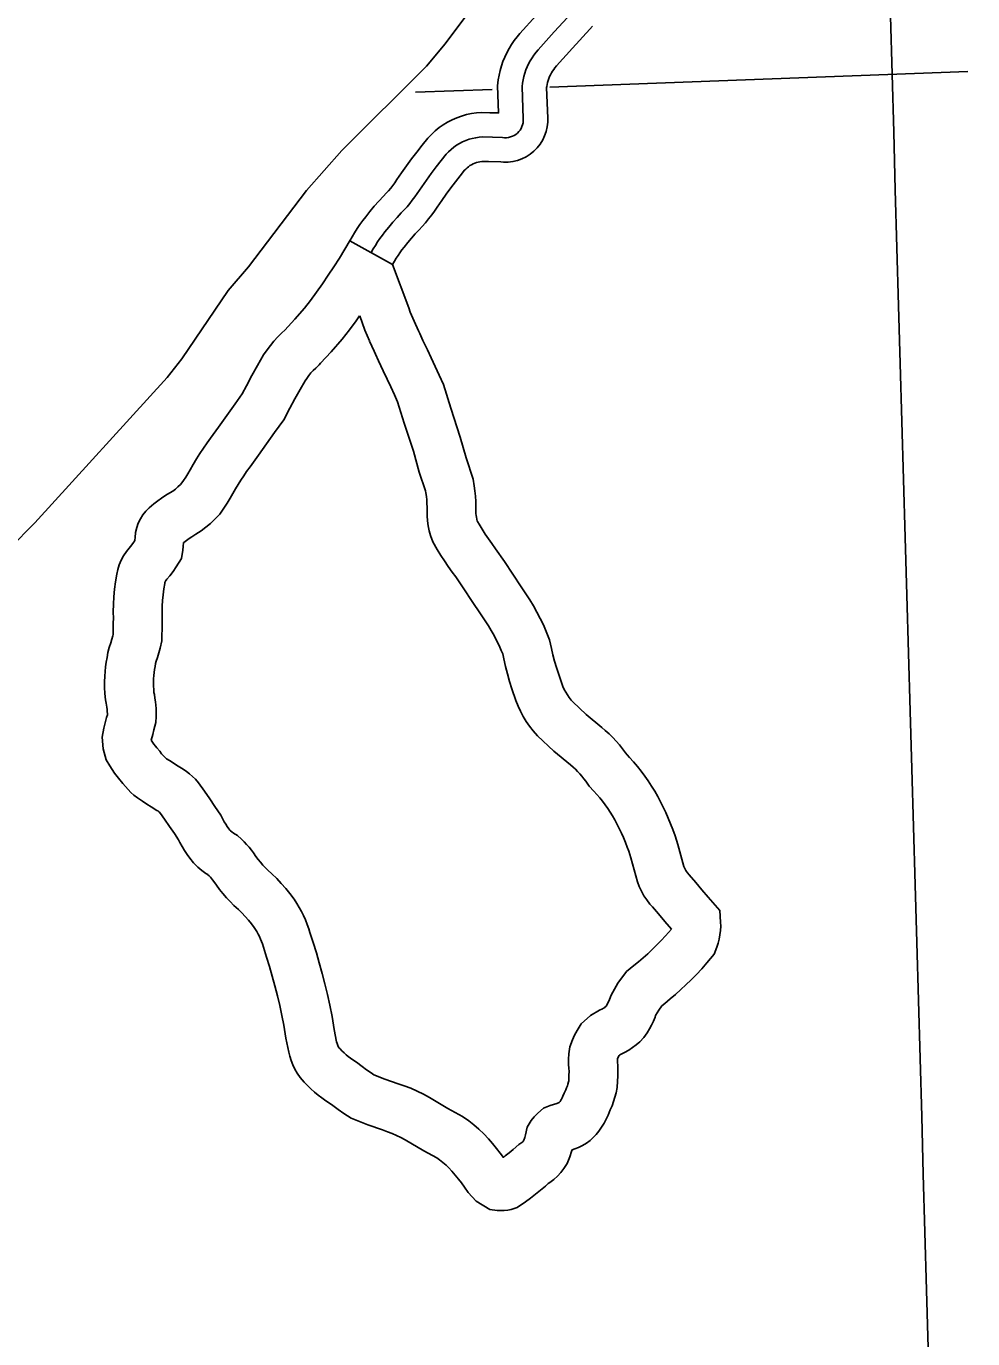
# Model space of a CAD drawing. Extents: x -19 to 366, y -4 to 359.
# Drawn here: x 163.505 to 164.055, y 175.294 to 176.057 of the extents above; entities that cross this region are included whole.
import ezdxf

# ---------------------------------------------------------------- set-up
doc = ezdxf.new("R2010")
doc.units = 0
for name, color, linetype in [('Level 45', 7, 'Continuous'), ('Level 46', 7, 'Continuous'), ('Level 5', 7, 'Continuous'), ('Level 60', 7, 'Continuous'), ('Level 9', 7, 'Continuous')]:
    doc.layers.add(name, color=color, linetype=linetype)

msp = doc.modelspace()

# ---------------------------------------------------------------- linework, layer by layer
at = {"layer": 'Level 45'}
msp.add_line((163.71792, 175.91881), (163.69309, 175.93261), dxfattribs=at)
for points in [[(163.77451, 176.00706), (163.77954, 176.00691), (163.77896, 176.02279), (163.77935, 176.02617), (163.7798, 176.0289), (163.78043, 176.03168), (163.78119, 176.03428), (163.78205, 176.03685), (163.78311, 176.03946), (163.78429, 176.04194), (163.7856, 176.04438), (163.78705, 176.04675), (163.78862, 176.04901), (163.7903, 176.05119), (163.79193, 176.05307), (163.80134, 176.06367), (163.81151, 176.07472), (163.81283, 176.07621)], [(163.71803, 175.94338), (163.72046, 175.94612), (163.72294, 175.94879), (163.72464, 175.95056), (163.72627, 175.95237), (163.72782, 175.95423), (163.72933, 175.95615), (163.73076, 175.95812), (163.73214, 175.96013), (163.7348, 175.96405), (163.73753, 175.96792), (163.74032, 175.97175), (163.74317, 175.97553), (163.74609, 175.97926), (163.74909, 175.98294), (163.75046, 175.9844), (163.75192, 175.98576), (163.75349, 175.98702), (163.75511, 175.98817), (163.75683, 175.9892), (163.75861, 175.99012), (163.76043, 175.99092), (163.76233, 175.99159), (163.76425, 175.99213), (163.76621, 175.99255), (163.76819, 175.99283), (163.77017, 175.99297), (163.78183, 175.99264), (163.78297, 175.99252), (163.78416, 175.99253), (163.78531, 175.99267), (163.78644, 175.99294), (163.78752, 175.99334), (163.78857, 175.99385), (163.78955, 175.99447), (163.79047, 175.99521), (163.79128, 175.99604), (163.79201, 175.99695), (163.79262, 175.99794), (163.79311, 175.99899), (163.7935, 176.00009), (163.79375, 176.00123), (163.79388, 176.00239), (163.79387, 176.00355), (163.7932, 176.02224), (163.79342, 176.02422), (163.79374, 176.02618), (163.79418, 176.02811), (163.79474, 176.03003), (163.79537, 176.03191), (163.79612, 176.03375), (163.79697, 176.03554), (163.79791, 176.03729), (163.79895, 176.03899), (163.80009, 176.04062), (163.8013, 176.04219), (163.8026, 176.04369), (163.81188, 176.05415), (163.82205, 176.06519)], [(163.77371, 175.97866), (163.7809, 175.97846), (163.7823, 175.97831), (163.78509, 175.97834), (163.78783, 175.97867), (163.79054, 175.97932), (163.79309, 175.98025), (163.79554, 175.98144), (163.79782, 175.9829), (163.80002, 175.98465), (163.80194, 175.98663), (163.80365, 175.98877), (163.80515, 175.9912), (163.80626, 175.99359), (163.80718, 175.99616), (163.80778, 175.9989), (163.80809, 176.00165), (163.80807, 176.00387), (163.80743, 176.02169), (163.8075, 176.02226), (163.80769, 176.02345), (163.80794, 176.02455), (163.8083, 176.02577), (163.8087, 176.02696), (163.80913, 176.02803), (163.80966, 176.02914), (163.81023, 176.0302), (163.81085, 176.03122), (163.81156, 176.03224), (163.8123, 176.03319), (163.81327, 176.03432), (163.82242, 176.04462), (163.83258, 176.05567), (163.83407, 176.05734)], [(163.69309, 175.93261), (163.69435, 175.93488), (163.69579, 175.9373), (163.69731, 175.93969), (163.69892, 175.94209), (163.70063, 175.94439), (163.70224, 175.94647), (163.70468, 175.94954), (163.70725, 175.95263), (163.70993, 175.95566), (163.71262, 175.95855), (163.71424, 175.96023), (163.71552, 175.96166), (163.71678, 175.96317), (163.718, 175.96472), (163.71917, 175.96633), (163.72041, 175.96814), (163.72311, 175.97212), (163.72598, 175.9762), (163.72892, 175.98022), (163.73191, 175.98418), (163.73499, 175.98812), (163.7384, 175.99232), (163.74044, 175.99448), (163.74261, 175.9965), (163.74494, 175.99837), (163.74733, 176.00006), (163.74989, 176.0016), (163.75249, 176.00295), (163.75521, 176.00414), (163.75802, 176.00514), (163.76086, 176.00593), (163.76374, 176.00654), (163.76668, 176.00696), (163.76986, 176.00719), (163.77451, 176.00706)], [(163.71792, 175.91881), (163.719, 175.92075), (163.72, 175.92244), (163.72106, 175.9241), (163.72212, 175.92567), (163.72328, 175.92724), (163.72459, 175.92894), (163.72672, 175.93161), (163.72881, 175.93413), (163.73099, 175.93658), (163.73326, 175.93903), (163.73504, 175.94088), (163.73701, 175.94307), (163.73886, 175.9453), (163.74065, 175.94758), (163.74235, 175.9499), (163.74388, 175.95212), (163.74649, 175.95598), (163.74907, 175.95964), (163.75173, 175.96328), (163.75444, 175.96688), (163.7572, 175.97041), (163.75977, 175.97357), (163.76048, 175.97432), (163.76122, 175.97501), (163.76204, 175.97567), (163.76289, 175.97627), (163.76378, 175.9768), (163.76472, 175.97729), (163.76565, 175.9777), (163.76663, 175.97805), (163.76765, 175.97833), (163.76867, 175.97855), (163.76969, 175.97869), (163.77048, 175.97875), (163.77371, 175.97866)], [(163.70551, 175.92571), (163.70668, 175.92781), (163.70789, 175.92987), (163.70918, 175.9319), (163.71052, 175.93388), (163.71196, 175.93581), (163.71342, 175.9377), (163.7157, 175.94057), (163.71803, 175.94338)]]:
    msp.add_lwpolyline(points, dxfattribs=at)
at = {"layer": 'Level 46'}
for points in [[(163.69329, 175.93295), (163.69016, 175.92767), (163.68702, 175.92255), (163.6838, 175.91749), (163.68052, 175.9125), (163.67713, 175.90758), (163.67364, 175.90267), (163.67009, 175.89784), (163.6667, 175.8934), (163.66098, 175.88695), (163.65527, 175.8807), (163.6535, 175.87907), (163.6512, 175.87677), (163.64894, 175.8743), (163.64682, 175.87171), (163.64489, 175.86911), (163.64292, 175.86624), (163.63936, 175.86005), (163.63612, 175.8542), (163.63299, 175.84832), (163.63051, 175.84349), (163.62629, 175.83776), (163.62145, 175.83104), (163.61662, 175.82426), (163.61208, 175.81771), (163.61008, 175.81506), (163.60793, 175.81201), (163.60584, 175.80891), (163.60386, 175.80576), (163.60194, 175.80256), (163.60016, 175.79938), (163.59887, 175.79704), (163.59767, 175.79503), (163.59639, 175.79309), (163.59545, 175.79177), (163.59451, 175.79078), (163.59312, 175.78946), (163.59162, 175.78821), (163.59005, 175.78702), (163.58844, 175.78594), (163.58612, 175.78457), (163.58363, 175.78292), (163.58132, 175.78129), (163.57902, 175.77955), (163.57635, 175.77736), (163.57441, 175.77538), (163.57273, 175.77325), (163.57126, 175.77094), (163.56999, 175.76833), (163.56912, 175.76577), (163.56839, 175.76287), (163.56817, 175.76002), (163.56799, 175.7585), (163.56791, 175.75795), (163.56732, 175.75711), (163.56625, 175.75571), (163.56469, 175.75388), (163.56309, 175.75185), (163.5615, 175.74941), (163.56012, 175.74681), (163.55896, 175.74406), (163.55811, 175.74133), (163.5575, 175.73873), (163.55677, 175.73426), (163.5562, 175.72997), (163.55579, 175.72562), (163.55555, 175.72126), (163.55546, 175.71689), (163.55553, 175.713), (163.5555, 175.7104), (163.55539, 175.70353), (163.55523, 175.70288), (163.55467, 175.70082), (163.55406, 175.69878), (163.55317, 175.6961), (163.55242, 175.69306), (163.55186, 175.69031), (163.5514, 175.68761), (163.55101, 175.68483), (163.55075, 175.68204), (163.55058, 175.67937), (163.55045, 175.67617), (163.55046, 175.67277), (163.55065, 175.66938), (163.55102, 175.66563), (163.55144, 175.6636), (163.55162, 175.66247), (163.55177, 175.66133), (163.55189, 175.65998), (163.552, 175.65866), (163.55205, 175.65766), (163.55205, 175.65696), (163.55164, 175.65545), (163.55084, 175.65232), (163.55009, 175.64917), (163.54895, 175.64401)], [(163.73048, 175.88579), (163.72816, 175.89106), (163.72726, 175.89356), (163.71792, 175.91881)], [(163.69874, 175.88894), (163.69666, 175.88603), (163.69283, 175.88081), (163.68865, 175.87534), (163.6821, 175.86794), (163.67606, 175.86133), (163.67526, 175.86049), (163.67318, 175.85857), (163.67175, 175.85714), (163.67043, 175.8557), (163.66921, 175.85422), (163.66801, 175.85259), (163.66698, 175.8511), (163.6641, 175.84609), (163.66109, 175.84065), (163.65816, 175.83515), (163.65473, 175.82848), (163.64926, 175.82104), (163.64454, 175.8145), (163.63987, 175.80792), (163.6351, 175.80106), (163.63304, 175.79832), (163.63133, 175.79589), (163.62965, 175.79341), (163.62806, 175.79087), (163.62651, 175.7883), (163.62501, 175.78561), (163.62351, 175.78288), (163.62173, 175.77992), (163.61984, 175.77703), (163.61741, 175.77364), (163.61459, 175.77067), (163.61202, 175.76824), (163.60931, 175.76597), (163.60652, 175.76386), (163.60359, 175.7619), (163.6012, 175.76049), (163.5997, 175.75949), (163.59811, 175.75836), (163.59657, 175.7572), (163.59642, 175.75708), (163.59617, 175.75486), (163.59586, 175.75267), (163.5951, 175.74777), (163.59205, 175.7429), (163.59025, 175.74031), (163.58831, 175.7378), (163.58667, 175.73587), (163.58621, 175.7353), (163.58599, 175.73495), (163.5858, 175.73461), (163.58568, 175.7343), (163.58553, 175.73385), (163.58539, 175.7332), (163.58488, 175.7301), (163.58444, 175.72678), (163.58413, 175.72348), (163.58394, 175.72017), (163.58387, 175.71686), (163.58394, 175.71307), (163.5839, 175.71001), (163.58375, 175.6999), (163.58273, 175.69572), (163.58197, 175.69298), (163.58116, 175.69025), (163.58048, 175.68821), (163.58013, 175.68681), (163.57979, 175.68509), (163.57948, 175.68329), (163.57924, 175.68154), (163.57907, 175.67978), (163.57895, 175.67789), (163.57886, 175.67566), (163.57887, 175.67361), (163.57898, 175.67158), (163.57915, 175.66991), (163.5794, 175.6687), (163.57974, 175.66656), (163.58002, 175.66441), (163.58019, 175.66246), (163.58036, 175.66054), (163.58046, 175.65829), (163.58046, 175.65594), (163.58026, 175.65242), (163.5791, 175.64819), (163.57842, 175.64551), (163.57761, 175.6421)], [(163.70447, 175.87436), (163.70176, 175.88053), (163.69875, 175.88889)], [(163.90484, 175.51769), (163.90643, 175.52177), (163.90719, 175.52413), (163.90778, 175.52652), (163.90823, 175.52893), (163.90854, 175.53146), (163.90865, 175.534), (163.90862, 175.53643), (163.90812, 175.54312), (163.90135, 175.55091), (163.89774, 175.55512), (163.89416, 175.55937), (163.89037, 175.56389), (163.8893, 175.56508), (163.88881, 175.56571), (163.88834, 175.56642), (163.88795, 175.56713), (163.8876, 175.56789), (163.8873, 175.56869), (163.88365, 175.58152), (163.88223, 175.58654), (163.88084, 175.59026), (163.87952, 175.59358), (163.87814, 175.59683), (163.87668, 175.6001), (163.87515, 175.60328), (163.87361, 175.60638), (163.87203, 175.60943), (163.87031, 175.61247), (163.86851, 175.61546), (163.86657, 175.61844), (163.86455, 175.62131), (163.86247, 175.62409), (163.86028, 175.62684), (163.85798, 175.62952), (163.85561, 175.6321), (163.85419, 175.63356), (163.85337, 175.63475), (163.85163, 175.63711), (163.84979, 175.6394), (163.84787, 175.64163), (163.84585, 175.64378), (163.84374, 175.64587), (163.84157, 175.64785), (163.83947, 175.64963), (163.83047, 175.65705), (163.82259, 175.66443), (163.82166, 175.66551), (163.82059, 175.66692), (163.81953, 175.66849), (163.81855, 175.67009), (163.81769, 175.6717), (163.8169, 175.67337), (163.81623, 175.67504), (163.81426, 175.6809), (163.81313, 175.68452), (163.81208, 175.68817), (163.81112, 175.69184), (163.81026, 175.6955), (163.80921, 175.70061), (163.80726, 175.70545), (163.80556, 175.70927), (163.80375, 175.713), (163.80183, 175.71667), (163.79978, 175.72029), (163.79762, 175.72384), (163.79265, 175.73136), (163.78778, 175.73869), (163.78286, 175.746), (163.7778, 175.75348), (163.77559, 175.75649), (163.77367, 175.75923), (163.77179, 175.76202), (163.76998, 175.76483), (163.76821, 175.76769), (163.76719, 175.76942), (163.76712, 175.7696), (163.76681, 175.77072), (163.76658, 175.77179), (163.76642, 175.77288), (163.76634, 175.77399), (163.76631, 175.77548), (163.7663, 175.77811), (163.76622, 175.78105), (163.76604, 175.78405), (163.76575, 175.78711), (163.76535, 175.79009), (163.76473, 175.79396), (163.76058, 175.80628), (163.7572, 175.81847), (163.75167, 175.8352), (163.74741, 175.84892), (163.74495, 175.85453), (163.74273, 175.85948), (163.74041, 175.86442), (163.73811, 175.86915), (163.73553, 175.87466), (163.73374, 175.87858), (163.73295, 175.88028), (163.73043, 175.88589)], [(163.87997, 175.53221), (163.8761, 175.53671), (163.87241, 175.54109), (163.86893, 175.54524), (163.86746, 175.54687), (163.86564, 175.54924), (163.86402, 175.55171), (163.86256, 175.55433), (163.86133, 175.55703), (163.86029, 175.55981), (163.85633, 175.57376), (163.85521, 175.57768), (163.85433, 175.58004), (163.85325, 175.58275), (163.85209, 175.58549), (163.85091, 175.58814), (163.84962, 175.59082), (163.84828, 175.59353), (163.84705, 175.59588), (163.84577, 175.59816), (163.84443, 175.60038), (163.84304, 175.60251), (163.84155, 175.60462), (163.83999, 175.60672), (163.83839, 175.60872), (163.83672, 175.61067), (163.83497, 175.61258), (163.83214, 175.61548), (163.83023, 175.61826), (163.82912, 175.61977), (163.82795, 175.62122), (163.82674, 175.62263), (163.82548, 175.62397), (163.82417, 175.62527), (163.82279, 175.62653), (163.82124, 175.62784), (163.8117, 175.6357), (163.80208, 175.64472), (163.79958, 175.64761), (163.7975, 175.65035), (163.79564, 175.6531), (163.79388, 175.65597), (163.79228, 175.65896), (163.79084, 175.66203), (163.78957, 175.66521), (163.78723, 175.67212), (163.78591, 175.67638), (163.78468, 175.68068), (163.78355, 175.685), (163.78252, 175.68938), (163.7819, 175.69236), (163.7811, 175.69437), (163.7798, 175.69729), (163.77838, 175.70021), (163.77689, 175.70307), (163.77529, 175.70587), (163.77362, 175.70862), (163.76896, 175.71568), (163.76416, 175.72291), (163.75932, 175.73011), (163.75458, 175.7371), (163.75249, 175.73994), (163.75026, 175.74314), (163.74807, 175.74638), (163.74596, 175.74966), (163.7439, 175.75297), (163.74123, 175.7575), (163.74, 175.76113), (163.73921, 175.76391), (163.7386, 175.7668), (163.73817, 175.76971), (163.73795, 175.77265), (163.7379, 175.7752), (163.7379, 175.77766), (163.73783, 175.77981), (163.73771, 175.78188), (163.73752, 175.78389), (163.73725, 175.78596), (163.73706, 175.78712), (163.73341, 175.79795), (163.73001, 175.81021), (163.72461, 175.82653), (163.72075, 175.83898), (163.71899, 175.843), (163.71691, 175.84762), (163.71477, 175.85219), (163.71248, 175.85691), (163.70975, 175.86273), (163.70794, 175.86669), (163.70711, 175.86847), (163.70451, 175.87425)], [(163.54895, 175.64401), (163.54954, 175.63711), (163.55134, 175.63069), (163.55341, 175.62721), (163.55477, 175.62508), (163.55625, 175.623), (163.55776, 175.62102), (163.55937, 175.6191), (163.56035, 175.618), (163.56108, 175.61699), (163.56257, 175.61515), (163.56412, 175.61345), (163.56575, 175.6118), (163.56749, 175.61023), (163.56949, 175.60859), (163.57243, 175.60661), (163.57493, 175.60499), (163.57744, 175.6034), (163.58083, 175.60136), (163.58131, 175.60103), (163.58183, 175.60063), (163.58231, 175.60021), (163.58271, 175.59981), (163.58288, 175.59962), (163.58534, 175.59615), (163.5882, 175.59202), (163.59101, 175.58786), (163.5934, 175.58423), (163.59418, 175.58272), (163.59548, 175.58042), (163.59687, 175.5781), (163.59842, 175.57578), (163.59999, 175.5736), (163.60208, 175.5709), (163.60465, 175.5684), (163.60696, 175.56647), (163.60933, 175.56472), (163.61044, 175.56401), (163.61052, 175.56394), (163.61128, 175.56319), (163.61197, 175.56246), (163.61258, 175.56175), (163.61323, 175.56094), (163.61392, 175.56), (163.61548, 175.55779), (163.61734, 175.55533), (163.61929, 175.55292), (163.62132, 175.55058), (163.62341, 175.54833), (163.62568, 175.54603), (163.62826, 175.54369), (163.63026, 175.54173), (163.63219, 175.5397), (163.63405, 175.53758), (163.63584, 175.53539), (163.63743, 175.53329), (163.63818, 175.53216), (163.63896, 175.53085), (163.63973, 175.52943), (163.64046, 175.52797), (163.6411, 175.52654), (163.64165, 175.52515), (163.64217, 175.52366), (163.64276, 175.5217), (163.64464, 175.51598), (163.64632, 175.51048), (163.64793, 175.5049), (163.64946, 175.49932), (163.6509, 175.49359), (163.65229, 175.48781), (163.65357, 175.48207), (163.6547, 175.47653), (163.65589, 175.46878), (163.65762, 175.46064), (163.65815, 175.45838), (163.65893, 175.45588), (163.65987, 175.45342), (163.66104, 175.45092), (163.66242, 175.4485), (163.66416, 175.44595), (163.6664, 175.44337), (163.66836, 175.44134), (163.67034, 175.43942), (163.67246, 175.43755), (163.67463, 175.43578), (163.67683, 175.43413), (163.67913, 175.43253), (163.68071, 175.43155), (163.68313, 175.42968), (163.6863, 175.42736), (163.68953, 175.42513), (163.6939, 175.42228), (163.70351, 175.41849), (163.71196, 175.4155), (163.71502, 175.41447), (163.71766, 175.41346), (163.72023, 175.41233), (163.72275, 175.4111), (163.72524, 175.40975), (163.73605, 175.40327)], [(163.57761, 175.6421), (163.57832, 175.64098), (163.57911, 175.63988), (163.57996, 175.63876), (163.58086, 175.63768), (163.58248, 175.63587), (163.58362, 175.6343), (163.58415, 175.63365), (163.58475, 175.63299), (163.58538, 175.63236), (163.58602, 175.63178), (163.58649, 175.63139), (163.5881, 175.63031), (163.59023, 175.62893), (163.59235, 175.62759), (163.5962, 175.62527), (163.59814, 175.62394), (163.5999, 175.62255), (163.60165, 175.62104), (163.6033, 175.6194), (163.60509, 175.61742), (163.60862, 175.61244), (163.61165, 175.60805), (163.61463, 175.60363), (163.61794, 175.59861), (163.61918, 175.59623), (163.62003, 175.59472), (163.62088, 175.5933), (163.62176, 175.59198), (163.62275, 175.59061), (163.62333, 175.58986), (163.62368, 175.58952), (163.62452, 175.58881), (163.62545, 175.58813), (163.62777, 175.58664), (163.63003, 175.5846), (163.63151, 175.58313), (163.63301, 175.58156), (163.63446, 175.57988), (163.63579, 175.57822), (163.63697, 175.57661), (163.63843, 175.57455), (163.63972, 175.57283), (163.64107, 175.57117), (163.64247, 175.56956), (163.64395, 175.56796), (163.64535, 175.56654), (163.64773, 175.56439), (163.65051, 175.56167), (163.65317, 175.55886), (163.65573, 175.55595), (163.65817, 175.55296), (163.66062, 175.54973), (163.66225, 175.54726), (163.66366, 175.54489), (163.66495, 175.54253), (163.66614, 175.54013), (163.66726, 175.53763), (163.6683, 175.53502), (163.66919, 175.53244), (163.66985, 175.53028), (163.67172, 175.52456), (163.67356, 175.51856), (163.67528, 175.51259), (163.67693, 175.50656), (163.67849, 175.50039), (163.67997, 175.49423), (163.68136, 175.48799), (163.68268, 175.48151), (163.68384, 175.4739), (163.68535, 175.46684), (163.68558, 175.46586), (163.6858, 175.46517), (163.68604, 175.46453), (163.68628, 175.46401), (163.68655, 175.46354), (163.6867, 175.46332), (163.68735, 175.46258), (163.68847, 175.46142), (163.68966, 175.46027), (163.69085, 175.45921), (163.69212, 175.45817), (163.69346, 175.45717), (163.69478, 175.45625), (163.69697, 175.45488), (163.70017, 175.4524), (163.70276, 175.45052), (163.70538, 175.4487), (163.707, 175.44765), (163.71345, 175.44511), (163.72123, 175.44236), (163.72467, 175.4412), (163.72845, 175.43974), (163.73217, 175.43812), (163.7358, 175.43634), (163.73933, 175.43442), (163.75008, 175.42799)], [(163.75008, 175.42799), (163.75861, 175.4234), (163.76218, 175.42086), (163.76517, 175.4185), (163.76804, 175.41603), (163.77099, 175.41324), (163.77367, 175.41026), (163.77599, 175.40756), (163.77828, 175.40478), (163.78053, 175.40191), (163.78232, 175.3995), (163.78344, 175.40036), (163.78571, 175.40221), (163.78796, 175.40414), (163.79122, 175.40707), (163.79311, 175.40826), (163.79337, 175.40845), (163.79368, 175.40874), (163.79393, 175.40901), (163.79401, 175.40912), (163.79422, 175.40964), (163.79472, 175.41112), (163.79513, 175.41265), (163.79607, 175.41706), (163.79847, 175.4209), (163.80024, 175.42321), (163.8023, 175.42531), (163.80565, 175.42813), (163.80954, 175.42964), (163.81142, 175.43032), (163.81329, 175.43095), (163.81465, 175.43138), (163.81527, 175.43214), (163.81576, 175.43282), (163.81617, 175.43349), (163.81658, 175.43427), (163.81696, 175.43511), (163.81766, 175.43694), (163.81861, 175.43891), (163.81909, 175.44003), (163.81949, 175.44111), (163.81983, 175.44222), (163.82014, 175.44344), (163.82028, 175.4441), (163.82037, 175.44539), (163.82045, 175.44744), (163.82046, 175.44942), (163.82039, 175.45134), (163.82022, 175.45355), (163.82017, 175.45659), (163.82036, 175.45971), (163.82091, 175.46387), (163.82242, 175.46786), (163.82371, 175.47064), (163.82511, 175.47324), (163.82752, 175.47716), (163.83302, 175.48206), (163.83822, 175.4852), (163.84001, 175.48602), (163.84053, 175.4863), (163.841, 175.48661), (163.84154, 175.48702), (163.84191, 175.48735), (163.84204, 175.48754), (163.84259, 175.48842), (163.84308, 175.48935), (163.84354, 175.49031), (163.84396, 175.49132), (163.84488, 175.49388), (163.84881, 175.50082), (163.85395, 175.50764), (163.85822, 175.51105), (163.86094, 175.51331), (163.86362, 175.51564), (163.86625, 175.51801), (163.86884, 175.52044), (163.87137, 175.5229), (163.87401, 175.52559), (163.87655, 175.52833), (163.87997, 175.53221)], [(163.73605, 175.40327), (163.74359, 175.39922), (163.74515, 175.39811), (163.7471, 175.39657), (163.749, 175.39494), (163.75063, 175.3934), (163.75231, 175.39151), (163.75426, 175.38925), (163.75614, 175.38697), (163.75794, 175.38468), (163.7597, 175.38231), (163.7619, 175.37922), (163.76642, 175.37399), (163.77437, 175.36922), (163.77875, 175.36867), (163.78076, 175.36858), (163.78278, 175.36865), (163.78484, 175.3689), (163.78679, 175.36931), (163.79039, 175.37034), (163.79516, 175.37366), (163.79812, 175.37582), (163.80106, 175.37807), (163.80393, 175.38041), (163.80671, 175.3828), (163.80839, 175.38431), (163.80929, 175.38487), (163.81162, 175.38665), (163.81371, 175.38856), (163.81571, 175.3907), (163.81746, 175.39303), (163.81938, 175.39602), (163.8209, 175.39986), (163.82193, 175.4029), (163.82222, 175.40398), (163.82388, 175.4045), (163.82597, 175.40527), (163.82838, 175.40641), (163.83068, 175.40782), (163.83279, 175.40941), (163.83477, 175.41123), (163.83627, 175.41294), (163.83782, 175.41484), (163.83942, 175.41706), (163.84086, 175.41942), (163.84211, 175.42177), (163.8432, 175.42418), (163.84377, 175.42568), (163.84447, 175.42713), (163.8455, 175.42952), (163.84641, 175.43202), (163.8472, 175.43455), (163.84782, 175.43702), (163.84847, 175.4401), (163.84875, 175.44383), (163.84885, 175.44681), (163.84888, 175.44986), (163.84876, 175.45297), (163.84861, 175.45488), (163.84859, 175.45596), (163.84865, 175.45689), (163.84912, 175.45791), (163.84959, 175.45877), (163.84995, 175.45909), (163.85154, 175.46005), (163.85275, 175.46061), (163.85516, 175.46192), (163.85743, 175.46342), (163.85954, 175.46502), (163.86159, 175.46683), (163.86397, 175.46928), (163.86587, 175.47205), (163.86722, 175.47424), (163.86843, 175.47649), (163.86952, 175.47879), (163.87048, 175.48112), (163.87079, 175.48198), (163.87261, 175.48519), (163.87449, 175.48768), (163.87619, 175.48904), (163.87934, 175.49167), (163.88244, 175.49435), (163.88548, 175.4971), (163.88846, 175.4999), (163.89141, 175.50276), (163.89457, 175.50598), (163.89762, 175.50927), (163.90057, 175.51262), (163.90484, 175.51769)]]:
    msp.add_lwpolyline(points, dxfattribs=at)
at = {"layer": 'Level 5'}
for points in [[(163.80934, 176.02192), (164.0524, 176.03111)], [(163.73127, 176.01896), (163.77575, 176.02065)]]:
    msp.add_lwpolyline(points, dxfattribs=at)
at = {"layer": 'Level 60'}
for points in [[(168.79024, 2.24423), (168.56072, 10.86154), (168.3304, 19.47898), (168.09927, 28.09654), (167.86734, 36.71424), (167.63461, 45.33207), (167.40109, 53.95003), (167.16676, 62.56812), (166.93164, 71.18634), (166.69573, 79.80469), (166.45902, 88.42317), (166.22151, 97.04178), (165.98322, 105.66053), (165.74413, 114.27941), (165.50426, 122.89842), (165.26359, 131.51756), (165.02214, 140.13684), (164.7799, 148.75625), (164.53687, 157.3758), (164.29307, 165.99547), (164.04847, 174.61528), (163.8031, 183.23523), (163.55694, 191.85531), (163.31001, 200.47553), (163.06229, 209.09588), (162.8138, 217.71636), (162.56453, 226.33698), (162.31449, 234.95774), (162.06367, 243.57863), (161.81208, 252.19966), (161.55972, 260.82082), (161.30659, 269.44212), (161.05269, 278.06356), (160.79802, 286.68514), (160.54258, 295.30685), (160.28638, 303.9287), (160.02941, 312.55068), (159.77168, 321.1728), (159.51318, 329.79507), (159.25393, 338.41747), (158.99391, 347.04)], [(0, 172.2839), (7.1335, 172.2883), (14.26699, 172.30153), (21.40046, 172.32356), (28.53389, 172.35442), (35.66729, 172.39408), (42.80062, 172.44256), (49.9339, 172.49986), (57.06709, 172.56597), (64.2002, 172.6409), (71.33321, 172.72464), (78.46611, 172.81719), (85.59889, 172.91856), (92.73155, 173.02874), (99.86406, 173.14774), (106.99641, 173.27555), (114.12861, 173.41217), (121.26063, 173.5576), (128.39246, 173.71185), (135.5241, 173.87492), (142.65553, 174.04679), (149.78674, 174.22748), (156.91773, 174.41697), (164.04847, 174.61528), (171.17897, 174.82241), (178.3092, 175.03834), (185.43916, 175.26308), (192.56884, 175.49664), (199.69822, 175.739), (206.8273, 175.99017), (213.95607, 176.25015), (221.0845, 176.51895), (228.2126, 176.79655), (235.34035, 177.08295), (242.46774, 177.37817), (249.59476, 177.68219), (256.7214, 177.99502), (263.84765, 178.31666), (270.97349, 178.6471), (278.09893, 178.98634), (285.22393, 179.33439), (292.3485, 179.69125), (299.47263, 180.05691), (306.59629, 180.43137), (313.71949, 180.81463), (320.84221, 181.2067), (327.96444, 181.60757), (335.08617, 182.01724), (342.20739, 182.4357)]]:
    msp.add_spline(points, degree=3, dxfattribs=at)
at = {"layer": 'Level 9'}
for points in [[(163.62225, 175.90374), (163.63415, 175.91743), (163.66788, 175.96187), (163.68833, 175.985), (163.73753, 176.03409), (163.74848, 176.04719), (163.76164, 176.06469)], [(163.48065, 175.73914), (163.50991, 175.76851), (163.58692, 175.85301), (163.59526, 175.86398), (163.62225, 175.90374)]]:
    msp.add_lwpolyline(points, dxfattribs=at)

doc.saveas('drawing.dxf')
